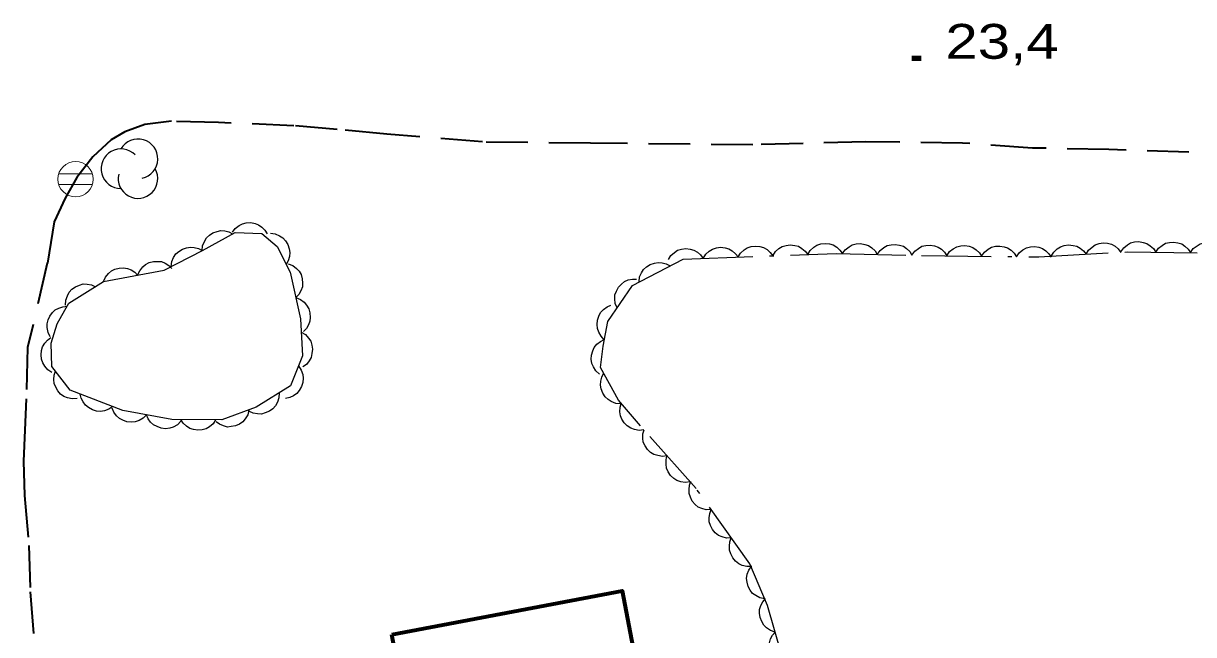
# Model space of a CAD drawing. Extents: x 356765 to 358572, y 5103174 to 5104650.
# Drawn here: x 357414.7 to 357465.1, y 5104152.9 to 5104179.2 of the extents above; entities that cross this region are included whole.
import ezdxf

# ---------------------------------------------------------------- set-up
doc = ezdxf.new("R2010")
doc.units = 0
doc.header["$LTSCALE"] = 0.6
doc.linetypes.add('DOT_DASHED', pattern=[7.7, 5, -1.2, 0.3, -1.2])
doc.linetypes.add('MEDIUM_DASHED', pattern=[4.5, 3, -1.5])
for name, color, linetype, lineweight in [('21', 7, 'Continuous', 53), ('3', 7, 'Continuous', 140), ('31', 7, 'Continuous', 70), ('36', 7, 'Continuous', 13), ('44', 7, 'Continuous', 25)]:
    doc.layers.add(name, color=color, linetype=linetype, lineweight=lineweight)

msp = doc.modelspace()

# ---------------------------------------------------------------- linework, layer by layer
at = {"layer": '21', "linetype": 'MEDIUM_DASHED', "lineweight": 35}
msp.add_lwpolyline([(357467.57, 5104173.55), (357461.42, 5104173.74), (357458.13, 5104173.81), (357455.12, 5104174.02), (357450.95, 5104174.08), (357446.09, 5104173.95), (357439.1, 5104174.02), (357434.44, 5104174.07), (357430.32, 5104174.4), (357428.19, 5104174.61), (357426.32, 5104174.77), (357423.07, 5104174.91), (357421.05, 5104174.96), (357419.9, 5104174.82), (357419.04, 5104174.51), (357418.45, 5104174.16), (357417.66, 5104173.43), (357416.97, 5104172.54), (357416.47, 5104171.65), (357416, 5104170.63), (357415.7, 5104168.85), (357414.85, 5104165.22), (357414.79, 5104163.01), (357414.73, 5104161.67), (357414.67, 5104160.34), (357414.72, 5104158.85), (357414.9, 5104156.7), (357414.96, 5104154.71), (357415.19, 5104151.95)], dxfattribs=at)
at = {"layer": '3'}
msp.add_line((357452.94, 5104177.67), (357453.34, 5104177.67), dxfattribs=at)
at = {"layer": '31'}
msp.add_lwpolyline([(357430.54, 5104152.87), (357440.46, 5104154.75), (357442.12, 5104146.02), (357436.88, 5104145.02), (357437.28, 5104142.95), (357432.6, 5104142.06), (357430.54, 5104152.87)], close=True, dxfattribs=at)
at = {"layer": '36'}
for p, q in [((357417.64, 5104172.7), (357416.19, 5104172.7)), ((357416.19, 5104172.24), (357417.64, 5104172.24))]:
    msp.add_line(p, q, dxfattribs=at)
msp.add_circle((357416.9167, 5104172.4685), 0.7588, dxfattribs=at)
at = {"layer": '44'}
for points in [[(357423.67, 5104170.19), (357423.79, 5104170.35), (357423.96, 5104170.47), (357424.1, 5104170.55), (357424.27, 5104170.59), (357424.46, 5104170.6), (357424.65, 5104170.56), (357424.8, 5104170.51), (357424.94, 5104170.41), (357425.07, 5104170.27), (357425.17, 5104170.12)], [(357422.37, 5104169.4), (357422.39, 5104169.6), (357422.47, 5104169.79), (357422.55, 5104169.94), (357422.68, 5104170.06), (357422.83, 5104170.16), (357423.01, 5104170.22), (357423.17, 5104170.26), (357423.34, 5104170.25), (357423.52, 5104170.2), (357423.68, 5104170.12)], [(357425.31, 5104170.14), (357425.52, 5104170.11), (357425.7, 5104170.03), (357425.84, 5104169.94), (357425.96, 5104169.81), (357426.06, 5104169.66), (357426.12, 5104169.47), (357426.15, 5104169.31), (357426.13, 5104169.14), (357426.08, 5104168.96), (357425.99, 5104168.8)], [(357421.04, 5104168.71), (357421.06, 5104168.92), (357421.14, 5104169.1), (357421.23, 5104169.25), (357421.36, 5104169.36), (357421.52, 5104169.46), (357421.7, 5104169.52), (357421.86, 5104169.55), (357422.03, 5104169.53), (357422.21, 5104169.48), (357422.37, 5104169.4)], [(357442.45, 5104169.01), (357442.56, 5104169.18), (357442.71, 5104169.32), (357442.85, 5104169.41), (357443.02, 5104169.46), (357443.2, 5104169.48), (357443.39, 5104169.46), (357443.55, 5104169.42), (357443.7, 5104169.33), (357443.84, 5104169.21), (357443.95, 5104169.06)], [(357443.95, 5104169.06), (357444.06, 5104169.24), (357444.21, 5104169.37), (357444.35, 5104169.46), (357444.52, 5104169.51), (357444.7, 5104169.54), (357444.89, 5104169.51), (357445.05, 5104169.47), (357445.2, 5104169.38), (357445.34, 5104169.26), (357445.45, 5104169.12)], [(357445.45, 5104169.12), (357445.56, 5104169.29), (357445.71, 5104169.43), (357445.85, 5104169.52), (357446.02, 5104169.57), (357446.2, 5104169.59), (357446.39, 5104169.57), (357446.55, 5104169.53), (357446.7, 5104169.44), (357446.84, 5104169.32), (357446.95, 5104169.17)], [(357446.95, 5104169.17), (357447.06, 5104169.35), (357447.21, 5104169.48), (357447.35, 5104169.57), (357447.52, 5104169.62), (357447.7, 5104169.65), (357447.89, 5104169.62), (357448.05, 5104169.58), (357448.2, 5104169.49), (357448.34, 5104169.37), (357448.45, 5104169.23)], [(357448.45, 5104169.23), (357448.56, 5104169.4), (357448.71, 5104169.54), (357448.85, 5104169.63), (357449.02, 5104169.68), (357449.2, 5104169.7), (357449.39, 5104169.68), (357449.55, 5104169.64), (357449.7, 5104169.55), (357449.84, 5104169.42), (357449.94, 5104169.28)], [(357449.94, 5104169.26), (357450.07, 5104169.43), (357450.23, 5104169.56), (357450.37, 5104169.64), (357450.54, 5104169.68), (357450.72, 5104169.7), (357450.91, 5104169.66), (357451.07, 5104169.61), (357451.21, 5104169.51), (357451.35, 5104169.38), (357451.44, 5104169.23)], [(357451.44, 5104169.23), (357451.57, 5104169.4), (357451.73, 5104169.53), (357451.87, 5104169.61), (357452.04, 5104169.65), (357452.22, 5104169.66), (357452.41, 5104169.63), (357452.57, 5104169.58), (357452.71, 5104169.48), (357452.85, 5104169.35), (357452.94, 5104169.2)], [(357452.94, 5104169.2), (357453.06, 5104169.37), (357453.22, 5104169.49), (357453.37, 5104169.58), (357453.54, 5104169.62), (357453.72, 5104169.63), (357453.91, 5104169.6), (357454.07, 5104169.55), (357454.21, 5104169.45), (357454.35, 5104169.33), (357454.44, 5104169.17)], [(357454.44, 5104169.17), (357454.56, 5104169.35), (357454.72, 5104169.47), (357454.87, 5104169.56), (357455.04, 5104169.6), (357455.22, 5104169.61), (357455.41, 5104169.58), (357455.57, 5104169.53), (357455.71, 5104169.43), (357455.85, 5104169.3), (357455.94, 5104169.15)], [(357455.94, 5104169.15), (357456.06, 5104169.33), (357456.22, 5104169.45), (357456.37, 5104169.54), (357456.54, 5104169.58), (357456.72, 5104169.59), (357456.91, 5104169.56), (357457.06, 5104169.51), (357457.21, 5104169.41), (357457.34, 5104169.28), (357457.44, 5104169.13)], [(357457.44, 5104169.13), (357457.56, 5104169.3), (357457.72, 5104169.43), (357457.87, 5104169.51), (357458.04, 5104169.56), (357458.22, 5104169.57), (357458.41, 5104169.54), (357458.56, 5104169.49), (357458.71, 5104169.39), (357458.84, 5104169.26), (357458.94, 5104169.11)], [(357458.94, 5104169.15), (357459.05, 5104169.33), (357459.2, 5104169.47), (357459.34, 5104169.56), (357459.5, 5104169.62), (357459.69, 5104169.64), (357459.88, 5104169.62), (357460.04, 5104169.59), (357460.19, 5104169.5), (357460.33, 5104169.38), (357460.44, 5104169.24)], [(357460.44, 5104169.24), (357460.55, 5104169.42), (357460.7, 5104169.55), (357460.83, 5104169.65), (357461, 5104169.7), (357461.18, 5104169.73), (357461.37, 5104169.71), (357461.53, 5104169.67), (357461.69, 5104169.58), (357461.83, 5104169.47), (357461.94, 5104169.32)], [(357461.94, 5104169.34), (357462.06, 5104169.52), (357462.22, 5104169.64), (357462.36, 5104169.73), (357462.53, 5104169.77), (357462.71, 5104169.78), (357462.9, 5104169.75), (357463.06, 5104169.7), (357463.2, 5104169.6), (357463.34, 5104169.48), (357463.44, 5104169.33)], [(357463.44, 5104169.33), (357463.56, 5104169.5), (357463.72, 5104169.62), (357463.86, 5104169.71), (357464.03, 5104169.75), (357464.21, 5104169.76), (357464.4, 5104169.73), (357464.56, 5104169.68), (357464.7, 5104169.58), (357464.84, 5104169.46), (357464.94, 5104169.31)], [(357464.94, 5104169.31), (357465.06, 5104169.48), (357465.22, 5104169.6), (357465.36, 5104169.69), (357465.53, 5104169.73), (357465.71, 5104169.74), (357465.9, 5104169.71), (357466.06, 5104169.66), (357466.2, 5104169.57), (357466.34, 5104169.44), (357466.44, 5104169.29)], [(357418.12, 5104168.06), (357418.2, 5104168.25), (357418.33, 5104168.41), (357418.46, 5104168.52), (357418.61, 5104168.59), (357418.79, 5104168.64), (357418.98, 5104168.65), (357419.15, 5104168.63), (357419.31, 5104168.57), (357419.47, 5104168.47), (357419.59, 5104168.34)], [(357419.59, 5104168.34), (357419.68, 5104168.53), (357419.81, 5104168.69), (357419.93, 5104168.8), (357420.09, 5104168.88), (357420.27, 5104168.93), (357420.46, 5104168.93), (357420.62, 5104168.92), (357420.78, 5104168.85), (357420.94, 5104168.75), (357421.07, 5104168.62)], [(357426.08, 5104168.83), (357426.27, 5104168.76), (357426.43, 5104168.63), (357426.55, 5104168.51), (357426.63, 5104168.36), (357426.68, 5104168.18), (357426.69, 5104167.99), (357426.69, 5104167.83), (357426.62, 5104167.66), (357426.53, 5104167.5), (357426.41, 5104167.37)], [(357441.19, 5104168.05), (357441.21, 5104168.26), (357441.29, 5104168.44), (357441.38, 5104168.58), (357441.51, 5104168.7), (357441.67, 5104168.8), (357441.85, 5104168.86), (357442.01, 5104168.89), (357442.18, 5104168.87), (357442.36, 5104168.82), (357442.52, 5104168.74)], [(357416.49, 5104167.05), (357416.5, 5104167.26), (357416.57, 5104167.45), (357416.64, 5104167.6), (357416.76, 5104167.73), (357416.91, 5104167.84), (357417.09, 5104167.91), (357417.25, 5104167.96), (357417.42, 5104167.95), (357417.6, 5104167.92), (357417.77, 5104167.84)], [(357440.24, 5104166.93), (357440.16, 5104167.12), (357440.14, 5104167.32), (357440.15, 5104167.49), (357440.21, 5104167.65), (357440.3, 5104167.82), (357440.43, 5104167.95), (357440.56, 5104168.06), (357440.72, 5104168.13), (357440.9, 5104168.17), (357441.08, 5104168.17)], [(357415.82, 5104165.69), (357415.73, 5104165.87), (357415.69, 5104166.08), (357415.69, 5104166.24), (357415.73, 5104166.41), (357415.81, 5104166.58), (357415.93, 5104166.73), (357416.04, 5104166.84), (357416.2, 5104166.92), (357416.37, 5104166.98), (357416.55, 5104167)], [(357426.41, 5104167.37), (357426.6, 5104167.29), (357426.76, 5104167.17), (357426.87, 5104167.05), (357426.96, 5104166.89), (357427.01, 5104166.72), (357427.02, 5104166.52), (357427.01, 5104166.36), (357426.95, 5104166.2), (357426.86, 5104166.04), (357426.73, 5104165.91)], [(357439.69, 5104165.56), (357439.55, 5104165.71), (357439.45, 5104165.89), (357439.39, 5104166.04), (357439.38, 5104166.22), (357439.4, 5104166.4), (357439.46, 5104166.58), (357439.53, 5104166.73), (357439.66, 5104166.86), (357439.81, 5104166.97), (357439.97, 5104167.04)], [(357415.9, 5104164.15), (357415.72, 5104164.26), (357415.59, 5104164.42), (357415.5, 5104164.56), (357415.45, 5104164.72), (357415.43, 5104164.91), (357415.45, 5104165.1), (357415.49, 5104165.26), (357415.59, 5104165.41), (357415.71, 5104165.54), (357415.85, 5104165.65)], [(357426.64, 5104165.89), (357426.82, 5104165.78), (357426.95, 5104165.63), (357427.05, 5104165.5), (357427.1, 5104165.33), (357427.12, 5104165.15), (357427.1, 5104164.96), (357427.07, 5104164.8), (357426.98, 5104164.65), (357426.86, 5104164.5), (357426.71, 5104164.39)], [(357439.48, 5104164.08), (357439.33, 5104164.22), (357439.22, 5104164.39), (357439.15, 5104164.54), (357439.13, 5104164.72), (357439.14, 5104164.9), (357439.19, 5104165.08), (357439.26, 5104165.23), (357439.37, 5104165.37), (357439.52, 5104165.49), (357439.68, 5104165.57)], [(357426.52, 5104164.43), (357426.63, 5104164.25), (357426.7, 5104164.06), (357426.72, 5104163.9), (357426.7, 5104163.72), (357426.65, 5104163.55), (357426.55, 5104163.38), (357426.45, 5104163.25), (357426.31, 5104163.15), (357426.14, 5104163.07), (357425.96, 5104163.03)], [(357416.98, 5104163.03), (357416.77, 5104163.01), (357416.57, 5104163.06), (357416.41, 5104163.11), (357416.27, 5104163.22), (357416.15, 5104163.36), (357416.06, 5104163.52), (357415.99, 5104163.67), (357415.98, 5104163.85), (357416, 5104164.03), (357416.05, 5104164.21)], [(357440.39, 5104162.8), (357440.18, 5104162.82), (357439.99, 5104162.9), (357439.85, 5104162.98), (357439.73, 5104163.1), (357439.62, 5104163.26), (357439.56, 5104163.44), (357439.52, 5104163.6), (357439.54, 5104163.77), (357439.58, 5104163.95), (357439.66, 5104164.11)], [(357418.52, 5104162.68), (357418.35, 5104162.57), (357418.16, 5104162.5), (357417.99, 5104162.47), (357417.82, 5104162.49), (357417.64, 5104162.54), (357417.48, 5104162.64), (357417.35, 5104162.74), (357417.24, 5104162.88), (357417.16, 5104163.05), (357417.12, 5104163.22)], [(357425.68, 5104163.27), (357425.67, 5104163.06), (357425.61, 5104162.87), (357425.53, 5104162.72), (357425.41, 5104162.59), (357425.27, 5104162.48), (357425.09, 5104162.41), (357424.93, 5104162.36), (357424.76, 5104162.37), (357424.57, 5104162.4), (357424.41, 5104162.47)], [(357419.97, 5104162.33), (357419.83, 5104162.18), (357419.65, 5104162.08), (357419.49, 5104162.02), (357419.32, 5104162.01), (357419.13, 5104162.03), (357418.95, 5104162.1), (357418.81, 5104162.17), (357418.68, 5104162.29), (357418.57, 5104162.44), (357418.5, 5104162.61)], [(357424.38, 5104162.54), (357424.33, 5104162.33), (357424.22, 5104162.16), (357424.12, 5104162.03), (357423.98, 5104161.93), (357423.81, 5104161.85), (357423.62, 5104161.82), (357423.46, 5104161.8), (357423.29, 5104161.85), (357423.12, 5104161.92), (357422.97, 5104162.02)], [(357441.39, 5104161.68), (357441.19, 5104161.66), (357440.99, 5104161.7), (357440.83, 5104161.75), (357440.68, 5104161.85), (357440.55, 5104161.98), (357440.45, 5104162.14), (357440.39, 5104162.29), (357440.36, 5104162.46), (357440.37, 5104162.65), (357440.42, 5104162.82)], [(357421.45, 5104162.05), (357421.3, 5104161.9), (357421.12, 5104161.8), (357420.97, 5104161.75), (357420.79, 5104161.73), (357420.61, 5104161.75), (357420.43, 5104161.82), (357420.28, 5104161.89), (357420.15, 5104162.01), (357420.04, 5104162.16), (357419.97, 5104162.33)], [(357422.95, 5104162.11), (357422.84, 5104161.94), (357422.68, 5104161.81), (357422.54, 5104161.73), (357422.37, 5104161.68), (357422.18, 5104161.67), (357421.99, 5104161.7), (357421.84, 5104161.74), (357421.69, 5104161.84), (357421.55, 5104161.97), (357421.45, 5104162.12)], [(357442.39, 5104160.56), (357442.19, 5104160.54), (357441.99, 5104160.57), (357441.83, 5104160.62), (357441.68, 5104160.71), (357441.55, 5104160.84), (357441.45, 5104161), (357441.37, 5104161.15), (357441.35, 5104161.32), (357441.35, 5104161.51), (357441.4, 5104161.68)], [(357443.39, 5104159.44), (357443.18, 5104159.41), (357442.98, 5104159.45), (357442.82, 5104159.5), (357442.68, 5104159.59), (357442.54, 5104159.72), (357442.44, 5104159.88), (357442.37, 5104160.03), (357442.35, 5104160.2), (357442.35, 5104160.39), (357442.39, 5104160.56)], [(357444.29, 5104158.25), (357444.08, 5104158.24), (357443.89, 5104158.3), (357443.74, 5104158.36), (357443.6, 5104158.47), (357443.48, 5104158.61), (357443.4, 5104158.79), (357443.34, 5104158.94), (357443.34, 5104159.12), (357443.36, 5104159.3), (357443.42, 5104159.47)], [(357445.16, 5104157.03), (357444.96, 5104157.02), (357444.76, 5104157.08), (357444.61, 5104157.14), (357444.47, 5104157.25), (357444.35, 5104157.39), (357444.27, 5104157.57), (357444.21, 5104157.72), (357444.21, 5104157.89), (357444.23, 5104158.08), (357444.29, 5104158.25)], [(357446.04, 5104155.8), (357445.83, 5104155.8), (357445.63, 5104155.85), (357445.48, 5104155.92), (357445.34, 5104156.03), (357445.22, 5104156.17), (357445.14, 5104156.34), (357445.08, 5104156.5), (357445.08, 5104156.67), (357445.1, 5104156.86), (357445.16, 5104157.03)], [(357446.6, 5104154.41), (357446.39, 5104154.45), (357446.21, 5104154.55), (357446.08, 5104154.64), (357445.97, 5104154.78), (357445.88, 5104154.94), (357445.84, 5104155.13), (357445.82, 5104155.29), (357445.85, 5104155.47), (357445.91, 5104155.64), (357446.01, 5104155.79)], [(357447.05, 5104152.98), (357446.85, 5104153.05), (357446.68, 5104153.16), (357446.56, 5104153.27), (357446.47, 5104153.43), (357446.4, 5104153.6), (357446.38, 5104153.79), (357446.38, 5104153.95), (357446.43, 5104154.12), (357446.52, 5104154.28), (357446.63, 5104154.42)], [(357447.46, 5104151.54), (357447.26, 5104151.6), (357447.1, 5104151.72), (357446.97, 5104151.83), (357446.88, 5104151.98), (357446.82, 5104152.16), (357446.8, 5104152.35), (357446.8, 5104152.51), (357446.85, 5104152.68), (357446.93, 5104152.84), (357447.05, 5104152.98)]]:
    msp.add_lwpolyline(points, dxfattribs=at)
at = {"layer": '44', "linetype": 'DOT_DASHED'}
msp.add_lwpolyline([(357418.12, 5104168.06), (357419.43, 5104168.31), (357420.74, 5104168.56), (357422.38, 5104169.4), (357423.79, 5104170.18), (357424.94, 5104170.13), (357425.6, 5104169.57), (357426.16, 5104168.47), (357426.61, 5104166.46), (357426.69, 5104164.86), (357426.18, 5104163.58), (357424.69, 5104162.65), (357423.21, 5104162.11), (357421.07, 5104162.12), (357418.95, 5104162.52), (357416.69, 5104163.39), (357415.89, 5104164.41), (357415.86, 5104165.41), (357416.13, 5104166.24), (357416.46, 5104166.83), (357416.62, 5104167.13)], close=True, dxfattribs=at)
msp.add_lwpolyline([(357447.32, 5104152.03), (357446.72, 5104154.12), (357445.96, 5104155.91), (357443.65, 5104159.15), (357441.25, 5104161.85), (357440.3, 5104162.96), (357439.52, 5104164.37), (357439.64, 5104165.28), (357439.84, 5104166.34), (357440.9, 5104167.9), (357443.09, 5104169.03), (357449.68, 5104169.27), (357453.35, 5104169.19), (357458.4, 5104169.12), (357462.23, 5104169.34), (357471.94, 5104169.22)], dxfattribs=at)
at = {"layer": '44'}
for centre, start, end in [((357419.6059, 5104173.3454), 282.26917, 149.72626), ((357418.8731, 5104172.9194), 44.11537, 269.80396), ((357419.6059, 5104172.4933), 166.93686, 29.62122)]:
    msp.add_arc(centre, 0.8522, start, end, dxfattribs=at)

# ---------------------------------------------------------------- texts
at = {"layer": '3', "width": 1.25}
msp.add_text('23,4   ', height=1.5, dxfattribs=at).set_placement((357454.38, 5104177.65))

doc.saveas('drawing.dxf')
